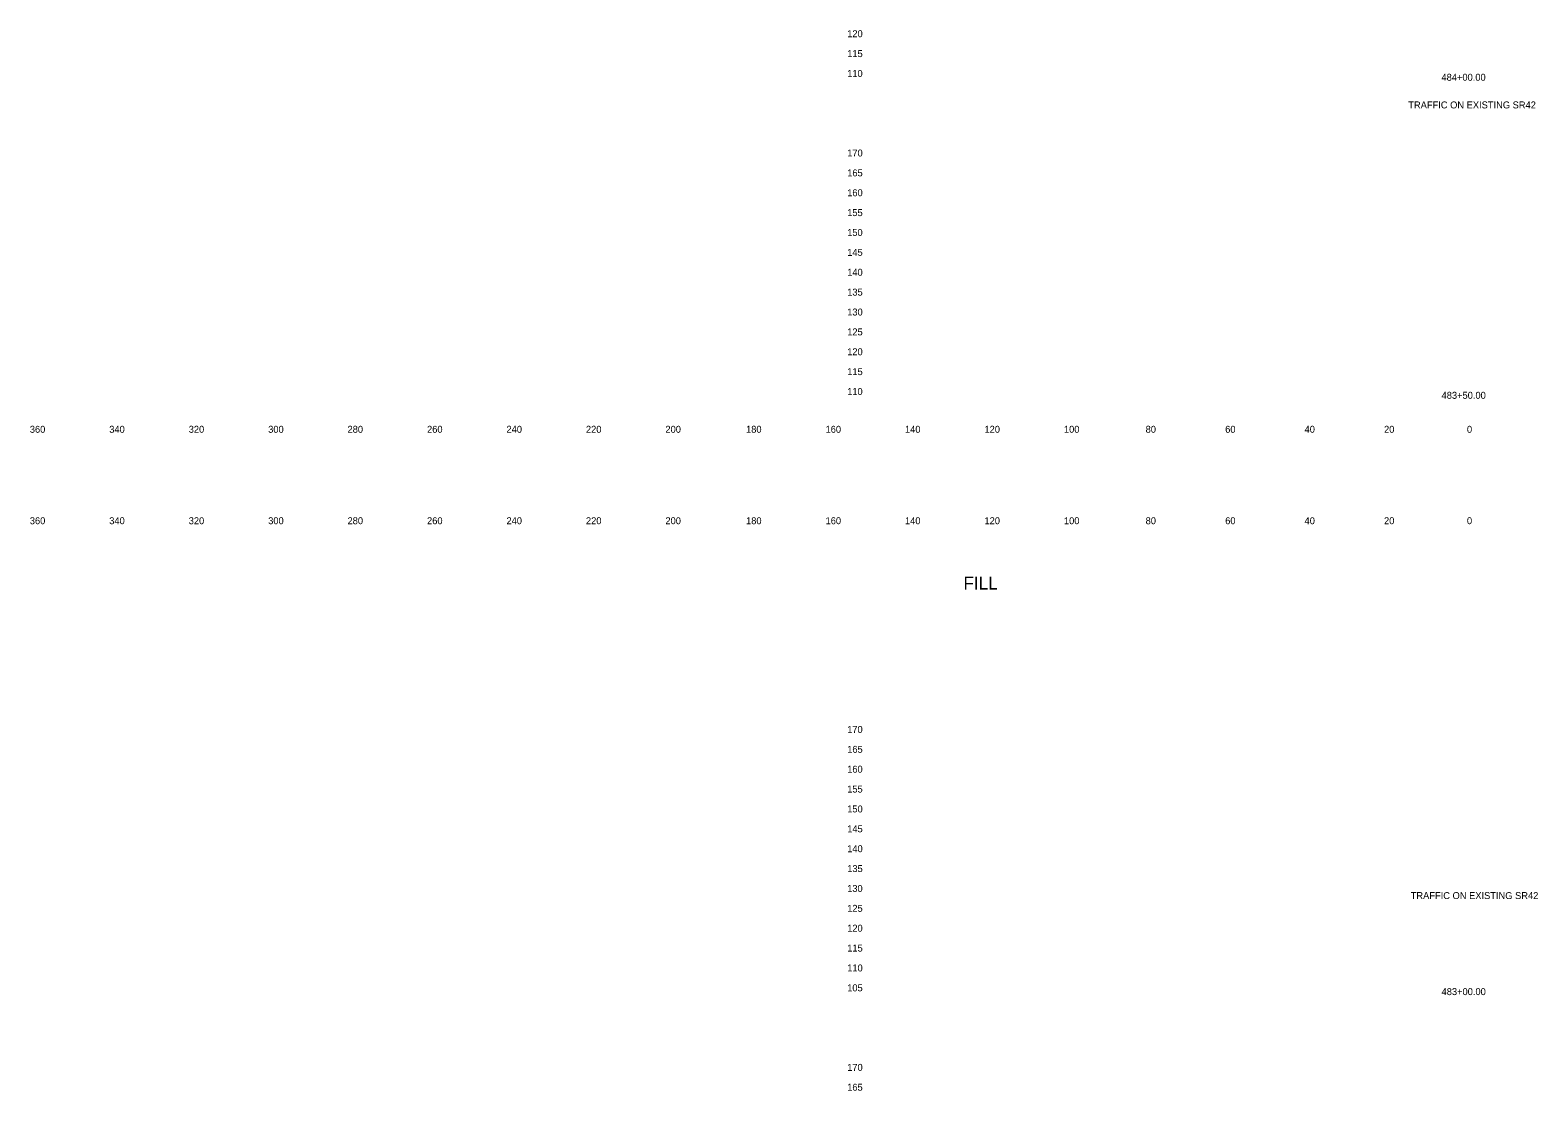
# Model space of a CAD drawing. Extents: x 21281 to 22024, y 6472 to 15198.
# Drawn here: x 21280.5 to 21660, y 12749.8 to 13016.6 of the extents above; entities that cross this region are included whole.
import ezdxf

# ---------------------------------------------------------------- set-up
doc = ezdxf.new("R2010")
doc.units = 0
for name, color, linetype in [('XS_SHEET_LABELS_ELEVATION', 7, 'Continuous'), ('XS_SHEET_LABELS_OFFSET', 7, 'Continuous'), ('XS_SHEET_LABELS_STATION', 7, 'Continuous')]:
    doc.layers.add(name, color=color, linetype=linetype)

msp = doc.modelspace()

# ---------------------------------------------------------------- texts
at = {"layer": 'XS_SHEET_LABELS_ELEVATION'}
for s, p in [('  120  ', (21484.84, 13014.84)), ('  115  ', (21484.84, 13009.84)), ('  110  ', (21484.84, 13004.84)), ('  170  ', (21484.84, 12984.84)), ('  165  ', (21484.84, 12979.84)), ('  160  ', (21484.84, 12974.84)), ('  155  ', (21484.84, 12969.84)), ('  150  ', (21484.84, 12964.84)), ('  145  ', (21484.84, 12959.84)), ('  140  ', (21484.84, 12954.84)), ('  135  ', (21484.84, 12949.84)), ('  130  ', (21484.84, 12944.84)), ('  125  ', (21484.84, 12939.84)), ('  120  ', (21484.84, 12934.84)), ('  115  ', (21484.84, 12929.84)), ('  110  ', (21484.84, 12924.84)), ('  170  ', (21484.84, 12839.84)), ('  165  ', (21484.84, 12834.84)), ('  160  ', (21484.84, 12829.84)), ('  155  ', (21484.84, 12824.84)), ('  150  ', (21484.84, 12819.84)), ('  145  ', (21484.84, 12814.84)), ('  140  ', (21484.84, 12809.84)), ('  135  ', (21484.84, 12804.84)), ('  130  ', (21484.84, 12799.84)), ('  125  ', (21484.84, 12794.84)), ('  120  ', (21484.84, 12789.84)), ('  115  ', (21484.84, 12784.84)), ('  110  ', (21484.84, 12779.84)), ('  105  ', (21484.84, 12774.84)), ('  170  ', (21484.84, 12754.84)), ('  165  ', (21484.84, 12749.84))]:
    msp.add_text(s, height=1.75, dxfattribs=at).set_placement(p)
at = {"layer": 'XS_SHEET_LABELS_OFFSET'}
for s, height, p in [('  360  ', 1.75, (21279.14, 12915.34)), ('  340  ', 1.75, (21299.13, 12915.34)), ('  320  ', 1.75, (21319.13, 12915.34)), ('  300  ', 1.75, (21339.13, 12915.34)), ('  280  ', 1.75, (21359.1, 12915.34)), ('  260  ', 1.75, (21379.11, 12915.34)), ('  240  ', 1.75, (21399.1, 12915.34)), ('  220  ', 1.75, (21419.1, 12915.34)), ('  200  ', 1.75, (21439.1, 12915.34)), ('  180  ', 1.75, (21459.39, 12915.34)), ('  160  ', 1.75, (21479.4, 12915.34)), ('  140  ', 1.75, (21499.39, 12915.34)), ('  120  ', 1.75, (21519.39, 12915.34)), ('  100  ', 1.75, (21539.39, 12915.34)), ('  80  ', 1.75, (21559.95, 12915.34)), ('  60  ', 1.75, (21579.97, 12915.34)), ('  40  ', 1.75, (21599.95, 12915.34)), ('  20  ', 1.75, (21619.95, 12915.34)), ('  0  ', 1.75, (21640.81, 12915.34)), ('  0  ', 1.75, (21640.81, 12915.34)), ('  360  ', 1.75, (21279.14, 12892.34)), ('  340  ', 1.75, (21299.13, 12892.34)), ('  320  ', 1.75, (21319.13, 12892.34)), ('  300  ', 1.75, (21339.13, 12892.34)), ('  280  ', 1.75, (21359.1, 12892.34)), ('  260  ', 1.75, (21379.11, 12892.34)), ('  240  ', 1.75, (21399.1, 12892.34)), ('  220  ', 1.75, (21419.1, 12892.34)), ('  200  ', 1.75, (21439.1, 12892.34)), ('  180  ', 1.75, (21459.39, 12892.34)), ('  160  ', 1.75, (21479.4, 12892.34)), ('  140  ', 1.75, (21499.39, 12892.34)), ('  120  ', 1.75, (21519.39, 12892.34)), ('  100  ', 1.75, (21539.39, 12892.34)), ('  80  ', 1.75, (21559.95, 12892.34)), ('  60  ', 1.75, (21579.97, 12892.34)), ('  40  ', 1.75, (21599.95, 12892.34)), ('  20  ', 1.75, (21619.95, 12892.34)), ('  0  ', 1.75, (21640.81, 12892.34)), ('  0  ', 1.75, (21640.81, 12892.34)), ('FILL', 3.222, (21515.4, 12875.91))]:
    msp.add_text(s, height=height, dxfattribs=at).set_placement(p)
at = {"layer": 'XS_SHEET_LABELS_STATION'}
for s, p in [('  484+00.00  ', (21634.4, 13003.89)), ('TRAFFIC ON EXISTING SR42', (21627.35, 12996.93)), ('  483+50.00  ', (21634.43, 12923.89)), ('TRAFFIC ON EXISTING SR42', (21627.96, 12798.05)), ('  483+00.00  ', (21634.43, 12773.89))]:
    msp.add_text(s, height=1.75, dxfattribs=at).set_placement(p)

doc.saveas('drawing.dxf')
